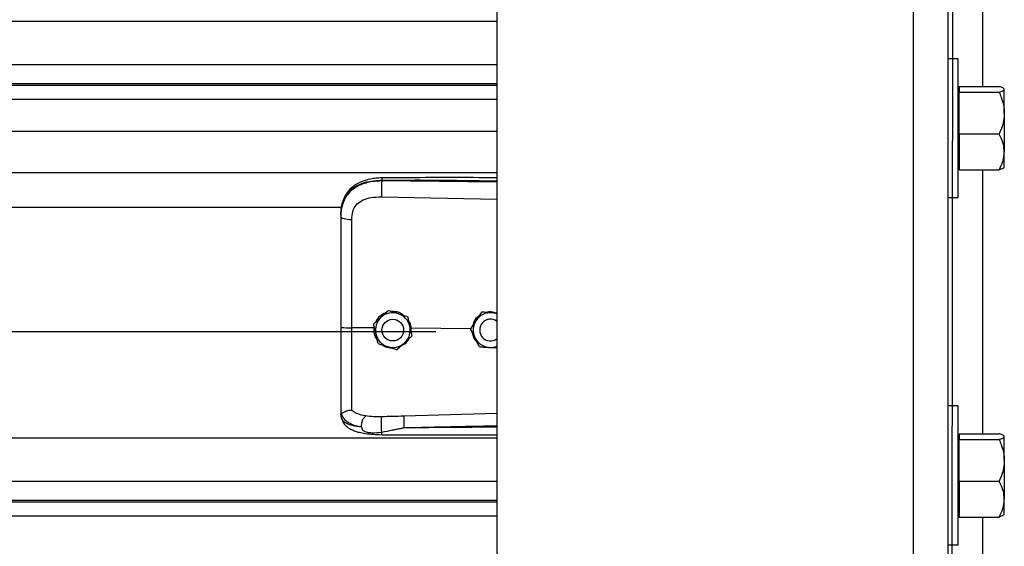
# Model space of a CAD drawing. Header units: inches. Extents: x 170 to 284, y 215 to 248.
# Tile 910 of 1056: x 230.96 to 231.446, y 241.806 to 242.066. Entities that reach past the tile are written whole.
import ezdxf

# ---------------------------------------------------------------- set-up
doc = ezdxf.new("R2010")
doc.units = ezdxf.units.IN
doc.header["$LTSCALE"] = 0.25
doc.header["$MEASUREMENT"] = 0
doc.layers.add('LH TOP OF HOOD', color=7, linetype='Continuous')

msp = doc.modelspace()

# ---------------------------------------------------------------- linework, layer by layer
at = {"layer": 'LH TOP OF HOOD'}
for p, q in [((231.418501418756, 239.8211148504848), (231.423089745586, 244.081742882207)), ((231.401380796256, 244.0327879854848), (231.401380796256, 239.8211148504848)), ((231.418501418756, 244.0370681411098), (231.418501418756, 239.8211148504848)), ((231.1959333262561, 244.0215643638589), (231.195933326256, 239.8211148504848)), ((231.435622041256, 242.16321672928), (231.435622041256, 242.0330985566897)), ((227.163613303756, 242.0653025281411), (231.195933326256, 242.0653025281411)), ((231.423569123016, 242.0467957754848), (231.418501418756, 242.0467957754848)), ((231.423569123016, 242.0125545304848), (231.423569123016, 242.0467957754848)), ((227.163613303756, 242.0439235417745), (231.195933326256, 242.0439235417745)), ((231.195933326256, 242.0344382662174), (227.163613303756, 242.0344382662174)), ((227.163613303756, 242.0337989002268), (231.195933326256, 242.0337989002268)), ((231.424116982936, 242.0318152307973), (231.423569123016, 242.0318152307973)), ((231.424116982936, 242.0330985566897), (231.424116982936, 242.0316514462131)), ((231.424116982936, 242.0330985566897), (231.443771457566, 242.0330985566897)), ((231.424116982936, 242.0316514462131), (231.424116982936, 242.0302043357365)), ((231.446339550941, 242.0318152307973), (231.4461474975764, 242.032038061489)), ((231.446339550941, 242.0316514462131), (231.446339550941, 242.0318152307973)), ((231.446339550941, 242.0199323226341), (231.446339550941, 242.0316514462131)), ((227.163613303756, 242.0267807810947), (231.195933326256, 242.0267807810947)), ((231.424116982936, 242.0199323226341), (231.424116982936, 242.0302043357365)), ((231.424116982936, 242.0302043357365), (231.443771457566, 242.0302043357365)), ((231.424116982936, 242.0096603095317), (231.424116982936, 242.0199323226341)), ((231.446339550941, 242.0199323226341), (231.446339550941, 242.0008354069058)), ((227.163613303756, 242.0110966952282), (231.195933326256, 242.0110966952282)), ((231.423569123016, 241.9783132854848), (231.423569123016, 242.0125545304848)), ((231.424116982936, 242.0096603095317), (231.424116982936, 242.0008354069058)), ((231.424116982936, 242.0096603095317), (231.443771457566, 242.0096603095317)), ((231.424116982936, 242.0008354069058), (231.424116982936, 241.9920105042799)), ((231.446339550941, 241.9932938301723), (231.446339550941, 242.0008354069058)), ((231.423569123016, 241.9932938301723), (231.424116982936, 241.9932938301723)), ((231.424116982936, 241.9920105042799), (231.443771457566, 241.9920105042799)), ((231.435622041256, 241.9920105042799), (231.435622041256, 241.8618923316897)), ((231.4461474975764, 241.9930709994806), (231.446339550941, 241.9932938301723)), ((227.163613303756, 241.9907086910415), (231.195933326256, 241.9907086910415)), ((231.1390860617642, 241.9864970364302), (231.1390860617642, 241.9869084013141)), ((231.195933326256, 241.9859603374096), (231.1390860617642, 241.9864970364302)), ((231.1389900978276, 241.9787082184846), (231.195933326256, 241.9774986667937)), ((231.418501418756, 241.9783132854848), (231.423569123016, 241.9783132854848)), ((227.2401614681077, 241.973633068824), (231.119382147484, 241.973633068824)), ((231.118890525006, 241.9695738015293), (231.118890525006, 241.9690854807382)), ((231.142461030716, 241.9226418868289), (231.142461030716, 241.9226402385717)), ((231.1518791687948, 241.9196412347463), (231.1518791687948, 241.9196395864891)), ((231.1884045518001, 241.9218454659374), (231.1884045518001, 241.9218471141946)), ((231.1894534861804, 241.9217792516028), (231.1884045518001, 241.9218471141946)), ((231.1352617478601, 241.9140506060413), (231.1243481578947, 241.9141550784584)), ((231.1351533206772, 241.9159858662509), (231.1351533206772, 241.9159842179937)), ((231.135447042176, 241.914640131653), (231.1352617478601, 241.9140506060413)), ((231.1352617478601, 241.9140506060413), (231.1352639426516, 241.914050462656)), ((227.193781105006, 241.9122406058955), (231.165765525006, 241.9122406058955)), ((231.1392212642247, 241.9129833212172), (231.1392212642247, 241.9129825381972)), ((231.1499216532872, 241.9129825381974), (231.1499216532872, 241.9129833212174)), ((231.1536994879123, 241.9138740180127), (231.1531514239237, 241.9138199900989)), ((231.1536023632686, 241.9117565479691), (231.1536994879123, 241.9138740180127)), ((231.1536994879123, 241.9138740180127), (231.153701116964, 241.913874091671)), ((231.1829331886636, 241.913594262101), (231.153701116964, 241.913874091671)), ((231.1539895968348, 241.9099845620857), (231.1539895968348, 241.9099829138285)), ((231.1829192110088, 241.9136225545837), (231.1829192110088, 241.9136242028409)), ((231.1874329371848, 241.9129833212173), (231.1874329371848, 241.9129825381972)), ((231.1922297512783, 241.9044409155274), (231.195933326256, 241.9042011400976)), ((231.4235691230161, 241.8755895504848), (231.4185014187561, 241.8755895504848)), ((231.4235691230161, 241.8413483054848), (231.4235691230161, 241.8755895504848)), ((231.118890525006, 241.8720324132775), (231.118890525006, 241.8715036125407)), ((231.1192302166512, 241.869518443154), (231.118890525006, 241.8715036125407)), ((231.195933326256, 241.8718269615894), (231.1499976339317, 241.8704951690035)), ((231.424116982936, 241.8606090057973), (231.423569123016, 241.8606090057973)), ((231.424116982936, 241.8618923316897), (231.424116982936, 241.8604452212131)), ((231.424116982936, 241.8618923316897), (231.443771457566, 241.8618923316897)), ((231.424116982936, 241.8604452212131), (231.424116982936, 241.8589981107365)), ((231.446339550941, 241.8606090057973), (231.4461474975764, 241.860831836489)), ((231.446339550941, 241.8604452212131), (231.446339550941, 241.8606090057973)), ((231.446339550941, 241.8487260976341), (231.446339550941, 241.8604452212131)), ((227.163613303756, 241.8598550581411), (231.195933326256, 241.8598550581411)), ((231.424116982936, 241.8487260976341), (231.424116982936, 241.8589981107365)), ((231.424116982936, 241.8589981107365), (231.443771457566, 241.8589981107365)), ((231.424116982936, 241.8384540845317), (231.424116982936, 241.8487260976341)), ((231.446339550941, 241.8487260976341), (231.446339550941, 241.8296291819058)), ((231.4235691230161, 241.8071070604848), (231.4235691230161, 241.8413483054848)), ((227.163613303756, 241.8384760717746), (231.195933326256, 241.8384760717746)), ((231.424116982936, 241.8384540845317), (231.424116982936, 241.8296291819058)), ((231.424116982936, 241.8384540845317), (231.443771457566, 241.8384540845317)), ((231.195933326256, 241.8289907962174), (227.163613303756, 241.8289907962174)), ((227.163613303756, 241.8283514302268), (231.195933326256, 241.8283514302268)), ((231.424116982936, 241.8296291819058), (231.424116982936, 241.8208042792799)), ((231.446339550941, 241.8220876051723), (231.446339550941, 241.8296291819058)), ((231.423569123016, 241.8220876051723), (231.424116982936, 241.8220876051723)), ((231.4461474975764, 241.8218647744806), (231.446339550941, 241.8220876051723)), ((227.163613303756, 241.8213333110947), (231.195933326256, 241.8213333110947)), ((231.424116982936, 241.8208042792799), (231.443771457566, 241.8208042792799)), ((231.435622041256, 241.8208042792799), (231.435622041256, 241.6919483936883)), ((231.4185014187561, 241.8071070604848), (231.4235691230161, 241.8071070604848))]:
    msp.add_line(p, q, dxfattribs=at)
at = {"layer": 'LH TOP OF HOOD', "flags": 128}
msp.add_lwpolyline([(231.118890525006, 241.9690854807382), (231.1189944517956, 241.9687897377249), (231.1193024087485, 241.9685048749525), (231.119803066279, 241.968241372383), (231.1204780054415, 241.9680089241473), (231.121302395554, 241.9678160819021), (231.1222459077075, 241.9676699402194), (231.1232738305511, 241.9675758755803), (231.124348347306, 241.9675373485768)], dxfattribs=at)
at = {"layer": 'LH TOP OF HOOD'}
msp.add_circle((231.1445714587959, 241.9129825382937), 0.005350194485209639, dxfattribs=at)
for centre, radius, start, end in [((231.1445714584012, 241.9129833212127), 0.008560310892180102, 132.3279357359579, 192.3279369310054), ((231.1445714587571, 241.9129833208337), 0.00856031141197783, 72.32793711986, 132.3279357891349), ((231.1445714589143, 241.9129833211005), 0.00856031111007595, 12.32793744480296, 72.32793758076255), ((231.192783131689, 241.9129833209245), 0.00856031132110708, 86.29353550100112, 146.2935346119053), ((231.1927831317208, 241.9129833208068), 0.008560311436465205, 68.40767565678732, 86.29353576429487), ((231.1445714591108, 241.912983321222), 0.008560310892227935, 312.3279357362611, 12.32793693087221), ((231.192783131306, 241.9129833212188), 0.008560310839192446, 146.2935348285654, 206.2935362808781), ((231.1927831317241, 241.9129833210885), 0.005350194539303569, 53.92810144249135, 179.9999986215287), ((231.1927831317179, 241.9129825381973), 0.005350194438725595, 53.92810057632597, 306.071899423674), ((231.1445714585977, 241.9129833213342), 0.00856031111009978, 192.3279374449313, 252.3279375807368), ((231.1927831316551, 241.9129833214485), 0.008560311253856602, 206.2935366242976, 266.2935360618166), ((231.1445714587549, 241.9129833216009), 0.008560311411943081, 252.3279371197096, 312.3279357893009), ((231.1927831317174, 241.9129833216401), 0.008560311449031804, 266.2935357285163, 291.592324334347)]:
    msp.add_arc(centre, radius, start, end, dxfattribs=at)
for points, knots in [([(231.446339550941, 242.0316514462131), (231.446241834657, 242.0318540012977), (231.4460428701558, 242.0322664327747), (231.4448910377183, 242.0327459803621), (231.4440237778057, 242.0330190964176), (231.443771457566, 242.0330985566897)], [0, 0, 0, 0, 0.4062905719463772, 0.8272664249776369, 1, 1, 1, 1]), ([(231.443771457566, 242.0302043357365), (231.4444460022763, 242.0304293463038), (231.4458196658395, 242.030887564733), (231.4463348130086, 242.0313879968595), (231.4463394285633, 242.0316446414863), (231.446339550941, 242.0316514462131)], [0, 0, 0, 0, 0.4843414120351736, 0.9863277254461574, 1, 1, 1, 1]), ([(231.443771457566, 242.0302043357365), (231.4441529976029, 242.0293346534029), (231.4450557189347, 242.0272769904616), (231.4460964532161, 242.0238480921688), (231.4462578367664, 242.0212485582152), (231.446339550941, 242.0199323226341)], [0, 0, 0, 0, 0.2654599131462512, 0.6280764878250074, 1, 1, 1, 1]), ([(231.446339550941, 242.0199323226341), (231.4463368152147, 242.0196970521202), (231.446318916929, 242.0181578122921), (231.4458972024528, 242.0152852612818), (231.4448700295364, 242.0121117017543), (231.4440430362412, 242.0102663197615), (231.443771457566, 242.0096603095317)], [0, 0, 0, 0, 0.06653229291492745, 0.4352825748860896, 0.8145508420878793, 1, 1, 1, 1]), ([(231.446339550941, 242.0008354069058), (231.446241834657, 242.0020706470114), (231.4460428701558, 242.0045857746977), (231.4448910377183, 242.0075101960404), (231.4440237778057, 242.0091757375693), (231.443771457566, 242.0096603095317)], [0, 0, 0, 0, 0.4062905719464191, 0.8272664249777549, 1, 1, 1, 1]), ([(231.443771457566, 241.9920105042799), (231.4444460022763, 241.9933826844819), (231.4458196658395, 241.9961770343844), (231.4463348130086, 241.9992288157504), (231.4463394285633, 242.0007939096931), (231.446339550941, 242.0008354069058)], [0, 0, 0, 0, 0.4843414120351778, 0.9863277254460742, 1, 1, 1, 1]), ([(231.4460807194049, 241.9931285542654), (231.446026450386, 241.9930365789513), (231.4458486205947, 241.9927351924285), (231.4448838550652, 241.9923632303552), (231.4440221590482, 241.9920899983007), (231.443771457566, 241.9920105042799)], [0, 0, 0, 0, 0.2374711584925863, 0.7781501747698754, 1, 1, 1, 1]), ([(231.118890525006, 241.9695738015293), (231.118953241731, 241.9709302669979), (231.1190716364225, 241.973490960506), (231.1200411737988, 241.976981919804), (231.1213304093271, 241.9793938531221), (231.1226942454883, 241.9810965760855), (231.1237772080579, 241.982139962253), (231.1248361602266, 241.9829684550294), (231.1258256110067, 241.9836283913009), (231.1270599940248, 241.984323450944), (231.1286540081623, 241.9850491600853), (231.1313177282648, 241.9859571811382), (231.1348528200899, 241.9867171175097), (231.1377593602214, 241.986848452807), (231.1390860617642, 241.9869084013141)], [0, 0, 0, 0, 0.1307156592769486, 0.2467609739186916, 0.3577928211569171, 0.4170971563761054, 0.4791482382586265, 0.5177152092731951, 0.5590896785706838, 0.6032945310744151, 0.6633484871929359, 0.7353692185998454, 0.8792082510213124, 1, 1, 1, 1]), ([(231.1391046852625, 241.9880005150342), (231.1381060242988, 241.9879619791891), (231.1362142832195, 241.9878889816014), (231.1329052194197, 241.9873605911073), (231.1296777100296, 241.9864666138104), (231.126930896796, 241.9851623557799), (231.1249450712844, 241.9838396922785), (231.123303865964, 241.9823942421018), (231.1219887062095, 241.980806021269), (231.1209135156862, 241.9790533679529), (231.1200562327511, 241.9771436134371), (231.1193113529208, 241.9746249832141), (231.1190959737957, 241.9726873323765), (231.1189769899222, 241.9716168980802)], [0, 0, 0, 0, 0.09774743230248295, 0.1851607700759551, 0.3306121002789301, 0.4364670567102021, 0.5083182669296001, 0.5850061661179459, 0.6719760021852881, 0.730794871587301, 0.8036787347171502, 0.8915444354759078, 1, 1, 1, 1]), ([(231.139104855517, 241.9879846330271), (231.1391036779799, 241.9879886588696), (231.139099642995, 241.9880024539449), (231.1390944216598, 241.9878875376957), (231.1390878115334, 241.9875947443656), (231.1390867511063, 241.9871787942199), (231.1390860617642, 241.9869084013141)], [0, 0, 0, 0, 0.09787641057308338, 0.3353863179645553, 0.5679606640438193, 1, 1, 1, 1]), ([(231.1390860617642, 241.9869084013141), (231.1453919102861, 241.9869477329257), (231.1586309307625, 241.9870303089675), (231.1775805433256, 241.9868491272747), (231.1902210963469, 241.9866281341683), (231.195933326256, 241.9865282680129)], [0, 0, 0, 0, 0.3326703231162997, 0.6984356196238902, 1, 1, 1, 1]), ([(231.195933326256, 241.9880834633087), (231.1930341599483, 241.9880982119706), (231.1824062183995, 241.9881522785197), (231.1634627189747, 241.9881889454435), (231.1474194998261, 241.9880648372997), (231.1391046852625, 241.9880005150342)], [0, 0, 0, 0, 0.1530455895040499, 0.5610439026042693, 1, 1, 1, 1]), ([(231.1390860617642, 241.9864970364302), (231.1378701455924, 241.9864637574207), (231.135438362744, 241.9863972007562), (231.1320975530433, 241.9857753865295), (231.1291397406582, 241.9848331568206), (231.1265971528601, 241.9836154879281), (231.1243656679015, 241.9820700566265), (231.1224940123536, 241.9802288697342), (231.121013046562, 241.9780985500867), (231.1198374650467, 241.975529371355), (231.1190446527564, 241.9724774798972), (231.1189419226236, 241.9702166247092), (231.118890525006, 241.9690854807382)], [0, 0, 0, 0, 0.1111703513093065, 0.222336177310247, 0.3162781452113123, 0.4102081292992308, 0.5024030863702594, 0.5945790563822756, 0.6845432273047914, 0.774504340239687, 0.8871807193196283, 1, 1, 1, 1]), ([(231.1390860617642, 241.9864970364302), (231.1390643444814, 241.9859211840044), (231.1390192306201, 241.9847249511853), (231.1389782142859, 241.982499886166), (231.1389649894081, 241.9803225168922), (231.1389819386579, 241.9792327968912), (231.1389900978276, 241.9787082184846)], [0, 0, 0, 0, 0.2406941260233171, 0.5000000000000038, 0.7593058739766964, 1, 1, 1, 1]), ([(231.1247739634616, 241.9714706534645), (231.1247739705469, 241.9714706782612), (231.1248765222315, 241.9718295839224), (231.1253717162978, 241.9732357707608), (231.1269077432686, 241.9754384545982), (231.1299747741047, 241.9773417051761), (231.1340909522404, 241.9785533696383), (231.1372437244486, 241.9786530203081), (231.1389900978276, 241.9787082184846)], [0, 0, 0, 0, 4.497367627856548e-06, 0.06509473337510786, 0.261670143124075, 0.475310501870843, 0.7093656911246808, 1, 1, 1, 1]), ([(231.118890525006, 241.9690854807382), (231.118890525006, 241.9654553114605), (231.118890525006, 241.9581844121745), (231.118890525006, 241.947103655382), (231.118890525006, 241.9359210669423), (231.118890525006, 241.9249523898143), (231.118890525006, 241.9177045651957), (231.118890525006, 241.9142247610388)], [0, 0, 0, 0, 0.2027568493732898, 0.4061035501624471, 0.6088604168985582, 0.8122072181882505, 1, 1, 1, 1]), ([(231.1243481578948, 241.9141550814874), (231.1243481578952, 241.9141551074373), (231.1243482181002, 241.9175414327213), (231.1243483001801, 241.9245881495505), (231.12434834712, 241.9352613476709), (231.1243483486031, 241.9461374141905), (231.1243483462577, 241.9569247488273), (231.1243483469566, 241.9639998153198), (231.124348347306, 241.9675373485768)], [0, 0, 0, 0, 1.439079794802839e-06, 0.1877923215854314, 0.3908439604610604, 0.59389561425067, 0.7969478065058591, 1, 1, 1, 1]), ([(231.124348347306, 241.9675373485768), (231.1244183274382, 241.9688619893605), (231.1244883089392, 241.9701866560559), (231.1247739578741, 241.9714706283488), (231.1247739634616, 241.9714706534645)], [0, 0, 0, 0, 0.9999804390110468, 0.9999999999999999, 0.9999999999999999, 0.9999999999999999, 0.9999999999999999]), ([(231.1351533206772, 241.9159858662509), (231.1356593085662, 241.9164467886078), (231.1366831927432, 241.9173794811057), (231.1379303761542, 241.918515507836), (231.1386444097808, 241.9191658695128), (231.1388071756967, 241.9193141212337)], [0, 0, 0, 0, 0.4299704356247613, 0.8700602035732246, 1, 1, 1, 1]), ([(231.1351533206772, 241.9159842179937), (231.1356593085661, 241.9164450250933), (231.1366831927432, 241.9173774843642), (231.1379303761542, 241.9185133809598), (231.1386444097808, 241.9191637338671), (231.1388071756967, 241.919311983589)], [0, 0, 0, 0, 0.4299704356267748, 0.8700602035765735, 1, 1, 1, 1]), ([(231.1411817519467, 241.9214768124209), (231.1410465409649, 241.9214466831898), (231.1398947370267, 241.9211900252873), (231.1381374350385, 241.9197312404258), (231.136518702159, 241.9181216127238), (231.1361908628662, 241.917013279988), (231.1361575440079, 241.9169006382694)], [0, 0, 0, 0, 0.05931474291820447, 0.5052766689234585, 0.9497204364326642, 1, 1, 1, 1]), ([(231.1388071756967, 241.9193141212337), (231.1397477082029, 241.9201707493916), (231.1410021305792, 241.9213132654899), (231.1421690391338, 241.922375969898), (231.142461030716, 241.9226418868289)], [0, 0, 0, 0, 0.7497733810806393, 1, 1, 1, 1]), ([(231.1388071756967, 241.919311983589), (231.1397477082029, 241.9201686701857), (231.1410021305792, 241.921311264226), (231.1421690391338, 241.9223742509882), (231.142461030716, 241.9226402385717)], [0, 0, 0, 0, 0.7497733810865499, 1, 1, 1, 1]), ([(231.142461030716, 241.9226418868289), (231.1428587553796, 241.9225152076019), (231.1443635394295, 241.9220359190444), (231.1459805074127, 241.9215207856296), (231.1471700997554, 241.9211418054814)], [0, 0, 0, 0, 0.2643068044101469, 1, 1, 1, 1]), ([(231.142461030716, 241.9226402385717), (231.1428587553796, 241.9225134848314), (231.1443635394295, 241.9220339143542), (231.1459805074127, 241.9215187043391), (231.1471700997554, 241.9211396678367)], [0, 0, 0, 0, 0.2643068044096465, 1, 1, 1, 1]), ([(231.1498315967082, 241.9202937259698), (231.1494748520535, 241.9205838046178), (231.1483112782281, 241.9215299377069), (231.1462597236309, 241.9220974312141), (231.1446901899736, 241.9221012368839), (231.1441542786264, 241.9221025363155)], [0, 0, 0, 0, 0.2255168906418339, 0.7355556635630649, 1, 1, 1, 1]), ([(231.1471700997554, 241.9211418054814), (231.1473564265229, 241.9210824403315), (231.1488137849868, 241.9206181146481), (231.1504118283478, 241.9201088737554), (231.1517362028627, 241.9196867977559), (231.1518791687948, 241.9196412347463)], [0, 0, 0, 0, 0.1156468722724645, 0.9045342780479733, 0.9999999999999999, 0.9999999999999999, 0.9999999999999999, 0.9999999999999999]), ([(231.1471700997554, 241.9211396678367), (231.1473564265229, 241.9210803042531), (231.1488137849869, 241.9206159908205), (231.1504118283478, 241.9201069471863), (231.1517362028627, 241.9196851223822), (231.1518791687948, 241.9196395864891)], [0, 0, 0, 0, 0.1156468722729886, 0.9045342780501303, 1, 1, 1, 1]), ([(231.1518791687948, 241.9196412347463), (231.1520252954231, 241.9189726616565), (231.1523209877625, 241.9176197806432), (231.1526811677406, 241.9159717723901), (231.1528873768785, 241.9150282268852), (231.1529343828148, 241.9148131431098)], [0, 0, 0, 0, 0.4299704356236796, 0.8700602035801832, 1, 1, 1, 1]), ([(231.1518791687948, 241.9196395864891), (231.1520252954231, 241.918970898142), (231.1523209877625, 241.9176177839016), (231.1526811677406, 241.915969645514), (231.1528873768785, 241.9150260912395), (231.1529343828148, 241.914811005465)], [0, 0, 0, 0, 0.4299704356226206, 0.8700602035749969, 1, 1, 1, 1]), ([(231.1870625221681, 241.9198354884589), (231.1867429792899, 241.9196175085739), (231.1855895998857, 241.9188307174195), (231.1844962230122, 241.9172300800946), (231.1841983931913, 241.9158253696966), (231.1841102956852, 241.9154098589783)], [0, 0, 0, 0, 0.2125142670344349, 0.7670631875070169, 1, 1, 1, 1]), ([(231.1884045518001, 241.9218471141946), (231.1880247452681, 241.921277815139), (231.1872561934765, 241.9201258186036), (231.1863200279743, 241.9187225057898), (231.1857840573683, 241.9179190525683), (231.1856618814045, 241.9177359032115)], [0, 0, 0, 0, 0.4299704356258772, 0.8700602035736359, 1, 1, 1, 1]), ([(231.1884045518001, 241.9218454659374), (231.1880247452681, 241.9212760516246), (231.1872561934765, 241.9201238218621), (231.1863200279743, 241.9187203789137), (231.1857840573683, 241.9179169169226), (231.1856618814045, 241.9177337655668)], [0, 0, 0, 0, 0.42997043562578, 0.8700602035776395, 0.9999999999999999, 0.9999999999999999, 0.9999999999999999, 0.9999999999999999]), ([(231.1933365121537, 241.9215257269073), (231.192066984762, 241.9216079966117), (231.1903737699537, 241.9217177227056), (231.1887986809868, 241.921819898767), (231.1884045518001, 241.9218454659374)], [0, 0, 0, 0, 0.749773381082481, 1, 1, 1, 1]), ([(231.1954080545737, 241.9213936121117), (231.1947471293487, 241.9215936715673), (231.1934767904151, 241.9219781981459), (231.1919135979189, 241.922003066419), (231.1911336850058, 241.9217409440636), (231.1909578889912, 241.9216818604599)], [0, 0, 0, 0, 0.4565421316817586, 0.8775020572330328, 1, 1, 1, 1]), ([(231.195933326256, 241.9213575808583), (231.1952903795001, 241.9213992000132), (231.1944315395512, 241.9214547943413), (231.1935564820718, 241.9215114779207), (231.1933365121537, 241.9215257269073)], [0, 0, 0, 0, 0.7486223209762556, 1, 1, 1, 1]), ([(231.118890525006, 241.9142247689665), (231.118890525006, 241.9111874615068), (231.118890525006, 241.9050120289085), (231.118890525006, 241.8962250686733), (231.118890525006, 241.8880584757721), (231.118890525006, 241.8814784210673), (231.118890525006, 241.8760937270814), (231.118890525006, 241.8733932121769), (231.118890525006, 241.8720324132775)], [0, 0, 0, 0, 0.1870908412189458, 0.3803918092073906, 0.5558755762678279, 0.7364481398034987, 0.8671952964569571, 1, 1, 1, 1]), ([(231.1243483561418, 241.8734644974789), (231.1243483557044, 241.8737271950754), (231.1243483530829, 241.8753016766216), (231.1243483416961, 241.8787330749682), (231.1243482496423, 241.8843344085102), (231.124347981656, 241.8907742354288), (231.1243476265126, 241.8980002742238), (231.1243473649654, 241.9058751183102), (231.1243474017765, 241.9114030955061), (231.1243474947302, 241.9141550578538), (231.1243474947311, 241.9141550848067)], [0, 0, 0, 0, 0.03155846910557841, 0.1891461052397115, 0.3467338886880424, 0.5043277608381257, 0.6619226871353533, 0.8309600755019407, 0.9999983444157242, 1, 1, 1, 1]), ([(231.1362085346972, 241.9111556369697), (231.1359369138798, 241.9123985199), (231.1355746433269, 241.9140561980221), (231.1352376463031, 241.9155983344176), (231.1351533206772, 241.9159842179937)], [0, 0, 0, 0, 0.7497733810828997, 1, 1, 1, 1]), ([(231.1352639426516, 241.914050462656), (231.1352301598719, 241.9135966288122), (231.1351234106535, 241.9121625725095), (231.1355400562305, 241.9100000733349), (231.1364915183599, 241.9086436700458), (231.1368779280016, 241.9080928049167)], [0, 0, 0, 0, 0.2156616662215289, 0.6814629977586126, 1, 1, 1, 1]), ([(231.153701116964, 241.913874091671), (231.1537011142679, 241.9138741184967), (231.1536030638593, 241.9148496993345), (231.153343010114, 241.9162418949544), (231.1525385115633, 241.9173313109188), (231.1523190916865, 241.9176284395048)], [0, 0, 0, 0, 1.999769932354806e-05, 0.7272642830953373, 1, 1, 1, 1]), ([(231.1529343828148, 241.9148131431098), (231.1532060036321, 241.9135702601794), (231.1535682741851, 241.9119125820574), (231.1539052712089, 241.9103704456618), (231.1539895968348, 241.9099845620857)], [0, 0, 0, 0, 0.7497733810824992, 1, 1, 1, 1]), ([(231.1529343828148, 241.914811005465), (231.1532060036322, 241.9135681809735), (231.1535682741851, 241.9119105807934), (231.1539052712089, 241.9103687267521), (231.1539895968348, 241.9099829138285)], [0, 0, 0, 0, 0.7497733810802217, 1, 1, 1, 1]), ([(231.1856618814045, 241.9177359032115), (231.1849558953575, 241.9166775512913), (231.1840142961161, 241.9152659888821), (231.1831383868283, 241.9139527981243), (231.1829192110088, 241.9136242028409)], [0, 0, 0, 0, 0.7497733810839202, 1, 1, 1, 1]), ([(231.1856618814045, 241.9177337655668), (231.1849558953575, 241.9166754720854), (231.184014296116, 241.9152639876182), (231.1831383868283, 241.9139510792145), (231.1829192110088, 241.9136225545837)], [0, 0, 0, 0, 0.7497733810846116, 1, 1, 1, 1]), ([(231.1372637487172, 241.9063275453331), (231.1371176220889, 241.906996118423), (231.1368219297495, 241.9083489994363), (231.1364617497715, 241.9099970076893), (231.1362555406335, 241.9109405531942), (231.1362085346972, 241.9111556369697)], [0, 0, 0, 0, 0.4299704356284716, 0.8700602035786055, 1, 1, 1, 1]), ([(231.1539895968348, 241.9099829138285), (231.1534836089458, 241.9095219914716), (231.1524597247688, 241.9085892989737), (231.1512125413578, 241.9074532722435), (231.1504985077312, 241.9068029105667), (231.1503357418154, 241.9066546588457)], [0, 0, 0, 0, 0.4299704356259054, 0.8700602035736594, 0.9999999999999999, 0.9999999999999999, 0.9999999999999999, 0.9999999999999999]), ([(231.1851085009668, 241.9091913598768), (231.185021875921, 241.9093666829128), (231.1843443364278, 241.9107379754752), (231.1836013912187, 241.9122417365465), (231.1829856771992, 241.9134880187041), (231.1829192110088, 241.9136225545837)], [0, 0, 0, 0, 0.1156468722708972, 0.9045342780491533, 1, 1, 1, 1]), ([(231.1838551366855, 241.9117281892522), (231.1839036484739, 241.9112662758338), (231.1840502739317, 241.9098701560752), (231.1848959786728, 241.908273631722), (231.185830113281, 241.9074651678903), (231.1860595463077, 241.9072666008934)], [0, 0, 0, 0, 0.2716700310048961, 0.8211147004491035, 1, 1, 1, 1]), ([(231.1872977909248, 241.9047606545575), (231.1871128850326, 241.9051348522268), (231.1864132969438, 241.9065506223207), (231.1856615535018, 241.9080720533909), (231.1851085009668, 241.9091913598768)], [0, 0, 0, 0, 0.2643068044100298, 1, 1, 1, 1]), ([(231.1372637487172, 241.9063275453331), (231.1376614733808, 241.9062007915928), (231.1391662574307, 241.9057212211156), (231.1407832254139, 241.9052060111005), (231.1419728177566, 241.9048269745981)], [0, 0, 0, 0, 0.2643068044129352, 1, 1, 1, 1]), ([(231.1394223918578, 241.9056396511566), (231.1395017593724, 241.905572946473), (231.1403748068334, 241.9048391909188), (231.1419449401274, 241.9043600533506), (231.1433794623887, 241.9042756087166), (231.1437770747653, 241.9042522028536)], [0, 0, 0, 0, 0.06740964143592, 0.7415101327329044, 1, 1, 1, 1]), ([(231.1419728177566, 241.9048269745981), (231.1421591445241, 241.9047676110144), (231.143616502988, 241.9043032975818), (231.145214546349, 241.9037942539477), (231.1465389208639, 241.9033724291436), (231.146681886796, 241.9033268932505)], [0, 0, 0, 0, 0.1156468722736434, 0.9045342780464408, 0.9999999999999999, 0.9999999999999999, 0.9999999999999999, 0.9999999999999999]), ([(231.1503357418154, 241.9066546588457), (231.149395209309, 241.9057980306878), (231.1481407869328, 241.9046555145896), (231.1469738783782, 241.9035928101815), (231.146681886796, 241.9033268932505)], [0, 0, 0, 0, 0.749773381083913, 1, 1, 1, 1]), ([(231.1489787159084, 241.9054187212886), (231.1494874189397, 241.9056808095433), (231.150893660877, 241.9064053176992), (231.1521341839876, 241.9076367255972), (231.1525134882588, 241.908616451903), (231.1525265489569, 241.9086501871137)], [0, 0, 0, 0, 0.3536960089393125, 0.9777456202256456, 0.9999999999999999, 0.9999999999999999, 0.9999999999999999, 0.9999999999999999]), ([(231.1872977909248, 241.9047606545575), (231.187980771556, 241.9047163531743), (231.1893628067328, 241.904626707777), (231.1910462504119, 241.9045175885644), (231.192010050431, 241.9044551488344), (231.1922297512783, 241.9044409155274)], [0, 0, 0, 0, 0.4299704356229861, 0.8700602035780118, 1, 1, 1, 1]), ([(231.118890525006, 241.8720324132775), (231.1188905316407, 241.8720311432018), (231.118890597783, 241.8720184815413), (231.1188977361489, 241.8719143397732), (231.1189961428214, 241.8718359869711), (231.1190838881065, 241.8717661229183)], [0, 0, 0, 0, 0.01193493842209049, 0.1189819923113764, 1, 1, 1, 1]), ([(231.1190833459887, 241.8717818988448), (231.1193589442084, 241.8710599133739), (231.1199250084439, 241.8695769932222), (231.121977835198, 241.8677437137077), (231.1249660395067, 241.8661856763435), (231.1276931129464, 241.8655625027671), (231.1290929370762, 241.8652426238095)], [0, 0, 0, 0, 0.2305257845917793, 0.473487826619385, 0.7297379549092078, 1, 1, 1, 1]), ([(231.1190875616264, 241.8717820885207), (231.1191366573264, 241.8717735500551), (231.1192374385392, 241.871756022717), (231.1195291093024, 241.8719422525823), (231.1199945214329, 241.872273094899), (231.1208707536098, 241.8728531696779), (231.1223499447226, 241.8734713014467), (231.1236907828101, 241.8734673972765), (231.124348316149, 241.8734654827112)], [0, 0, 0, 0, 0.1136768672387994, 0.2333502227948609, 0.3620694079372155, 0.5019163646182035, 0.7557448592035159, 0.9999999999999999, 0.9999999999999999, 0.9999999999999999, 0.9999999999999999]), ([(231.1311825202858, 241.8706404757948), (231.1298089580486, 241.8709283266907), (231.1277245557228, 241.8713651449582), (231.1255487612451, 241.8724058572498), (231.1247497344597, 241.8731111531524), (231.1243483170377, 241.8734654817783)], [0, 0, 0, 0, 0.4901989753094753, 0.7438846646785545, 1, 1, 1, 1]), ([(231.1290929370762, 241.8652426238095), (231.1291179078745, 241.8657728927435), (231.1291697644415, 241.8668740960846), (231.1296456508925, 241.8685359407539), (231.1303497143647, 241.8699221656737), (231.130911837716, 241.8704070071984), (231.1311825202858, 241.8706404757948)], [0, 0, 0, 0, 0.2407679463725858, 0.5000000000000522, 0.7592320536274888, 1, 1, 1, 1]), ([(231.1390119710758, 241.8702330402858), (231.1376599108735, 241.8702257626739), (231.134957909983, 241.8702112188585), (231.1324512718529, 241.8704957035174), (231.1311989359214, 241.8706378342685)], [0, 0, 0, 0, 0.5003922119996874, 1, 1, 1, 1]), ([(231.1390973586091, 241.8626625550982), (231.139081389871, 241.8629031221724), (231.13904770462, 241.8634105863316), (231.1390028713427, 241.8644207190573), (231.1389658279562, 241.8656081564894), (231.138943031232, 241.8668800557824), (231.138937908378, 241.8680835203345), (231.138950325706, 241.8690794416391), (231.1389754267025, 241.8698187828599), (231.1390002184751, 241.8700998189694), (231.1390119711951, 241.8702330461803)], [0, 0, 0, 0, 0.1098512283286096, 0.2317256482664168, 0.3631776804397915, 0.5000000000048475, 0.6368223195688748, 0.7682743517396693, 0.8901487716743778, 1, 1, 1, 1]), ([(231.1499976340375, 241.8704951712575), (231.1481664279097, 241.8704471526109), (231.1445038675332, 241.8703511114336), (231.1408426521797, 241.8702724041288), (231.1390119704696, 241.8702330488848)], [0, 0, 0, 0, 0.4999797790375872, 1, 1, 1, 1]), ([(231.1499974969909, 241.8704951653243), (231.1499900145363, 241.8702563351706), (231.1499785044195, 241.8698889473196), (231.1499797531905, 241.8690270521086), (231.1499871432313, 241.8682522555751), (231.1500015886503, 241.8673917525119), (231.1500273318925, 241.866232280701), (231.1500550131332, 241.8653888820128), (231.1500730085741, 241.8648405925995)], [0, 0, 0, 0, 0.2394508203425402, 0.3683426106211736, 0.4999696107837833, 0.6316010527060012, 0.7605056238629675, 1, 1, 1, 1]), ([(231.1290918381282, 241.8652408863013), (231.1285455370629, 241.8652979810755), (231.1272405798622, 241.8654343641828), (231.1258418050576, 241.8656624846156), (231.1248868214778, 241.8658563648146), (231.1236534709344, 241.866134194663), (231.1219671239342, 241.8667004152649), (231.1201473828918, 241.8678259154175), (231.1195418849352, 241.8689432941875), (231.1192302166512, 241.869518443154)], [0, 0, 0, 0, 0.1091879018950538, 0.260818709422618, 0.3077983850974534, 0.3355235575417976, 0.5627886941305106, 0.7749539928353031, 1, 1, 1, 1]), ([(231.1192471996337, 241.8694724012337), (231.1194361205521, 241.8688854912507), (231.1197908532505, 241.8677834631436), (231.1208039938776, 241.8663649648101), (231.1219330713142, 241.8652890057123), (231.123080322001, 241.8644921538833), (231.1241275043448, 241.8639357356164), (231.1250704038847, 241.8635235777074), (231.1263158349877, 241.8630572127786), (231.1282607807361, 241.8624966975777), (231.1311398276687, 241.8619351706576), (231.13487347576, 241.8615128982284), (231.1376548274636, 241.8614454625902), (231.1391430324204, 241.8614093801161)], [0, 0, 0, 0, 0.09843102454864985, 0.1848217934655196, 0.2573083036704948, 0.3158871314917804, 0.3722739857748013, 0.4121400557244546, 0.4615923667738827, 0.5575876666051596, 0.6828759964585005, 0.8303179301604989, 1, 1, 1, 1]), ([(231.1500732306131, 241.8648382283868), (231.1539732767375, 241.8649374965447), (231.1622433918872, 241.8651479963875), (231.1753553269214, 241.8654301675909), (231.1863032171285, 241.8656427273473), (231.1933193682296, 241.8657708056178), (231.1954943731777, 241.8658088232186), (231.195933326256, 241.8658164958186)], [0, 0, 0, 0, 0.2551597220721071, 0.5410705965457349, 0.8577348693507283, 0.971288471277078, 1, 1, 1, 1]), ([(231.1290920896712, 241.8652376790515), (231.1291666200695, 241.8648673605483), (231.1292705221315, 241.8643511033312), (231.1296422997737, 241.8637537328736), (231.1300629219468, 241.8633208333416), (231.1308666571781, 241.8628763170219), (231.132343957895, 241.862514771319), (231.1351048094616, 241.8622746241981), (231.1375015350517, 241.8625074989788), (231.1390973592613, 241.8626625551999)], [0, 0, 0, 0, 0.1001269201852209, 0.139585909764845, 0.1897135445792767, 0.2582342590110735, 0.3697357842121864, 0.5803479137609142, 1, 1, 1, 1]), ([(231.1390973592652, 241.8626625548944), (231.1408767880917, 241.863009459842), (231.1426643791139, 241.863357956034), (231.1444823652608, 241.8637253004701), (231.1445533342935, 241.8637396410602), (231.1447884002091, 241.8637871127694), (231.1456566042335, 241.8639635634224), (231.1472969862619, 241.864278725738), (231.1488296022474, 241.8646420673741), (231.1497286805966, 241.8648020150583), (231.1498057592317, 241.8648157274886)], [0, 0, 0, 0, 0.5022751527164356, 0.5045790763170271, 0.5086566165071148, 0.522130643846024, 0.5703313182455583, 0.7514263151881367, 0.9786895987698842, 1, 1, 1, 1]), ([(231.1391431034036, 241.8614312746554), (231.1391424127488, 241.8614243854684), (231.1391358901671, 241.8613593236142), (231.13912498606, 241.8615490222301), (231.1391108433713, 241.8618758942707), (231.1391021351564, 241.8623084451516), (231.1390982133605, 241.8625992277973), (231.1390973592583, 241.8626625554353)], [0, 0, 0, 0, 0.03436729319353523, 0.3245665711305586, 0.621014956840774, 0.9174633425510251, 1, 1, 1, 1]), ([(231.1391430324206, 241.861409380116), (231.1433382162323, 241.8613878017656), (231.152313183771, 241.8613416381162), (231.1666555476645, 241.8613000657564), (231.1813905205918, 241.861275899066), (231.1913453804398, 241.8612724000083), (231.195933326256, 241.8612707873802)], [0, 0, 0, 0, 0.2216322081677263, 0.4741489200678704, 0.757648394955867, 1, 1, 1, 1]), ([(231.195933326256, 241.8651714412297), (231.1933356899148, 241.8651394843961), (231.1882696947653, 241.8650771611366), (231.1807055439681, 241.8649963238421), (231.1730533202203, 241.8649270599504), (231.16529531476, 241.8648754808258), (231.1575727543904, 241.8648424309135), (231.1525358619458, 241.8648396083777), (231.150073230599, 241.8648382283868)], [0, 0, 0, 0, 0.1699411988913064, 0.3314248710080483, 0.4948424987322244, 0.6705311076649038, 0.8389164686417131, 1, 1, 1, 1]), ([(231.446339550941, 241.8604452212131), (231.446241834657, 241.8606477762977), (231.4460428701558, 241.8610602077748), (231.4448910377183, 241.8615397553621), (231.4440237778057, 241.8618128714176), (231.443771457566, 241.8618923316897)], [0, 0, 0, 0, 0.4062905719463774, 0.8272664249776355, 1, 1, 1, 1]), ([(231.443771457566, 241.8589981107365), (231.4444460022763, 241.8592231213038), (231.4458196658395, 241.859681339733), (231.4463348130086, 241.8601817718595), (231.4463394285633, 241.8604384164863), (231.446339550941, 241.8604452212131)], [0, 0, 0, 0, 0.4843414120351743, 0.9863277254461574, 1, 1, 1, 1]), ([(231.443771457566, 241.8589981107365), (231.4441529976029, 241.8581284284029), (231.4450557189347, 241.8560707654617), (231.4460964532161, 241.8526418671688), (231.4462578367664, 241.8500423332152), (231.446339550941, 241.8487260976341)], [0, 0, 0, 0, 0.2654599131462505, 0.6280764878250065, 0.9999999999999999, 0.9999999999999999, 0.9999999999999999, 0.9999999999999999]), ([(231.446339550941, 241.8487260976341), (231.4463368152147, 241.8484908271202), (231.446318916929, 241.8469515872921), (231.4458972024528, 241.8440790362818), (231.4448700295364, 241.8409054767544), (231.4440430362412, 241.8390600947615), (231.443771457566, 241.8384540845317)], [0, 0, 0, 0, 0.06653229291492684, 0.4352825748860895, 0.8145508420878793, 1, 1, 1, 1]), ([(231.446339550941, 241.8296291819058), (231.446241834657, 241.8308644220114), (231.4460428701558, 241.8333795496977), (231.4448910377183, 241.8363039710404), (231.4440237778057, 241.8379695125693), (231.443771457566, 241.8384540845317)], [0, 0, 0, 0, 0.4062905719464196, 0.827266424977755, 1, 1, 1, 1]), ([(231.443771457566, 241.8208042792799), (231.4444460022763, 241.8221764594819), (231.4458196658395, 241.8249708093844), (231.4463348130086, 241.8280225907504), (231.4463394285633, 241.8295876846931), (231.446339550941, 241.8296291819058)], [0, 0, 0, 0, 0.4843414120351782, 0.9863277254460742, 1, 1, 1, 1]), ([(231.446080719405, 241.8219223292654), (231.446026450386, 241.8218303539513), (231.4458486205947, 241.8215289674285), (231.4448838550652, 241.8211570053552), (231.4440221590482, 241.8208837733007), (231.443771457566, 241.8208042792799)], [0, 0, 0, 0, 0.2374711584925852, 0.7781501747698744, 1, 1, 1, 1])]:
    msp.add_open_spline(points, degree=3, knots=knots, dxfattribs=at)
msp.add_open_spline([(231.1188905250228, 241.914224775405), (231.1189716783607, 241.9142158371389), (231.1191339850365, 241.9141979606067), (231.1203867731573, 241.9141752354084), (231.122184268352, 241.9141590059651), (231.1236264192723, 241.9141563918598), (231.1243474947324, 241.9141550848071)], degree=3, dxfattribs=at)

doc.saveas('drawing.dxf')
